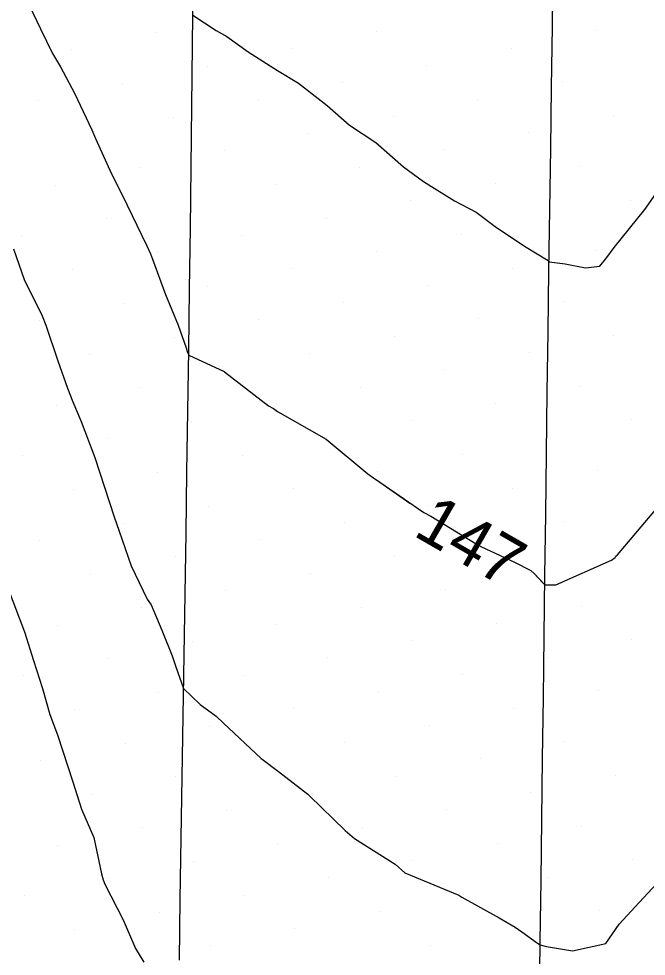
# Model space of a CAD drawing. Extents: x 2354170 to 2357230, y 866100 to 868290.
# Drawn here: x 2355336.43 to 2355362.17, y 867066.79 to 867105.21 of the extents above; entities that cross this region are included whole.
import ezdxf

# ---------------------------------------------------------------- set-up
doc = ezdxf.new("R2010")
doc.units = 0
for name, color, linetype in [('Default', 7, 'Continuous'), ('DTM Contours Minor', 7, 'Continuous'), ('Exist DTM Breakline', 7, 'Continuous'), ('Exist DTM Scan Elevation Point', 7, 'Continuous')]:
    doc.layers.add(name, color=color, linetype=linetype)

msp = doc.modelspace()

# ---------------------------------------------------------------- linework, layer by layer
at = {"layer": 'Default'}
for points in [[(2355336.84, 867105.793), (2355337.321, 867104.793), (2355337.822, 867103.779), (2355338.144, 867103.234), (2355338.724, 867102.159), (2355339.432, 867100.65), (2355339.585, 867100.298), (2355340.237, 867098.859), (2355340.675, 867097.997), (2355341.69, 867095.908), (2355341.833, 867095.576), (2355341.922, 867095.352), (2355342.45, 867093.914), (2355342.967, 867092.649), (2355343.295, 867091.725), (2355343.344, 867091.579), (2355343.401, 867091.425), (2355344.862, 867090.749), (2355344.87, 867090.745), (2355346.678, 867089.346), (2355346.873, 867089.243), (2355347.043, 867089.113), (2355349.038, 867087.984), (2355350.742, 867086.566), (2355350.982, 867086.391), (2355351.24, 867086.22), (2355352.477, 867085.363)], [(2355343.569, 867105.362), (2355344.524, 867104.724), (2355344.965, 867104.482), (2355345.844, 867103.857), (2355347.044, 867103.093), (2355347.911, 867102.568), (2355349.085, 867101.648), (2355350.002, 867100.848), (2355351.08, 867100.133), (2355352.217, 867099.14), (2355353.027, 867098.544), (2355354.304, 867097.752), (2355355.187, 867097.277), (2355356.02, 867096.661), (2355357.242, 867095.854), (2355358.15, 867095.299), (2355358.179, 867095.254), (2355358.835, 867095.159), (2355359.68, 867095.007), (2355360.262, 867095.073), (2355360.545, 867095.424), (2355360.847, 867095.84), (2355362.11, 867097.386), (2355363.109, 867098.807)], [(2355336.209, 867095.779), (2355336.648, 867094.52), (2355337.394, 867093.039), (2355337.54, 867092.658), (2355338.038, 867091.195), (2355338.429, 867090.073), (2355338.653, 867089.516), (2355338.995, 867088.698), (2355339.548, 867087.233), (2355340.35, 867084.804), (2355340.547, 867084.212), (2355341.041, 867082.786), (2355341.696, 867081.418), (2355341.866, 867081.194), (2355342.293, 867080.147), (2355342.723, 867079.105), (2355342.88, 867078.645), (2355343.187, 867077.769), (2355343.867, 867077.104), (2355344.527, 867076.634), (2355344.834, 867076.342), (2355346.376, 867074.899), (2355346.418, 867074.861), (2355347.079, 867074.357), (2355348.289, 867073.438), (2355348.361, 867073.369), (2355349.822, 867071.946), (2355350.2, 867071.617), (2355351.876, 867070.56), (2355352.261, 867070.202), (2355354.486, 867069.288), (2355354.608, 867069.218), (2355356.133, 867068.366), (2355356.787, 867067.987), (2355357.066, 867067.788), (2355357.712, 867067.322), (2355357.818, 867067.264), (2355358.071, 867067.189), (2355359.144, 867067.012), (2355360.503, 867067.314), (2355361.058, 867068.106), (2355361.872, 867068.988), (2355362.775, 867069.967)], [(2355357.659, 867082.379), (2355358.007, 867082.008), (2355358.463, 867082.005), (2355360.74, 867083.017), (2355360.889, 867083.134), (2355360.924, 867083.182), (2355360.982, 867083.239), (2355362.563, 867085.096)], [(2355336.083, 867081.632), (2355336.664, 867080.091), (2355337.041, 867078.913), (2355337.404, 867077.76), (2355337.707, 867076.695), (2355338.02, 867075.861), (2355338.647, 867073.94), (2355339.006, 867072.821), (2355339.512, 867071.65), (2355339.825, 867070.163), (2355339.899, 867069.925), (2355339.965, 867069.74), (2355340.711, 867068.287), (2355341.218, 867067.102), (2355341.556, 867066.547)]]:
    msp.add_lwpolyline(points, dxfattribs=at)
at = {"layer": 'DTM Contours Minor'}
msp.add_lwpolyline([(2355336.84, 867105.793), (2355337.321, 867104.793), (2355337.822, 867103.779), (2355338.144, 867103.234), (2355338.724, 867102.159), (2355339.432, 867100.65), (2355339.585, 867100.298), (2355340.237, 867098.859), (2355340.675, 867097.997), (2355341.69, 867095.908), (2355341.833, 867095.576), (2355341.922, 867095.352), (2355342.45, 867093.914), (2355342.967, 867092.649), (2355343.295, 867091.725), (2355343.344, 867091.579), (2355343.401, 867091.425), (2355344.862, 867090.749), (2355344.87, 867090.745), (2355346.678, 867089.346), (2355346.873, 867089.243), (2355347.043, 867089.113), (2355349.038, 867087.984), (2355350.742, 867086.566), (2355350.982, 867086.391), (2355351.24, 867086.22), (2355353.041, 867084.972), (2355353.328, 867084.829), (2355355.191, 867083.692), (2355355.385, 867083.585), (2355356.765, 867082.937), (2355357.432, 867082.602), (2355357.564, 867082.479), (2355358.007, 867082.008), (2355358.463, 867082.005), (2355360.74, 867083.017), (2355360.889, 867083.134), (2355360.924, 867083.182), (2355360.982, 867083.239), (2355362.563, 867085.096)], dxfattribs=at)
at = {"layer": 'Exist DTM Breakline'}
for points in [[(2355357.787, 867064.889), (2355357.819, 867067.389), (2355357.851, 867069.889), (2355357.884, 867072.389), (2355357.916, 867074.889), (2355357.948, 867077.388), (2355357.98, 867079.888), (2355358.012, 867082.388), (2355358.044, 867084.888), (2355358.077, 867087.388), (2355358.109, 867089.887), (2355358.141, 867092.387), (2355358.174, 867094.887), (2355358.21, 867097.387), (2355358.247, 867099.886), (2355358.284, 867102.386), (2355358.32, 867104.886), (2355358.354, 867107.386)], [(2355343.019, 867066.629), (2355343.056, 867069.129), (2355343.092, 867071.628), (2355343.129, 867074.128), (2355343.168, 867076.628), (2355343.209, 867079.128), (2355343.251, 867081.627), (2355343.292, 867084.127), (2355343.331, 867086.627), (2355343.368, 867089.126), (2355343.404, 867091.626), (2355343.44, 867094.126), (2355343.473, 867096.626), (2355343.5, 867099.125), (2355343.528, 867101.625), (2355343.556, 867104.125), (2355343.583, 867106.625)]]:
    msp.add_lwpolyline(points, dxfattribs=at)
at = {"layer": 'Exist DTM Scan Elevation Point'}
for p, q in [((2355342.076, 867104.646), (2355342.076, 867104.646)), ((2355351.089, 867104.677), (2355351.089, 867104.677)), ((2355360.103, 867104.709), (2355360.103, 867104.709)), ((2355338.611, 867103.94), (2355338.611, 867103.94)), ((2355347.625, 867103.972), (2355347.625, 867103.972)), ((2355356.639, 867104.003), (2355356.639, 867104.003)), ((2355344.161, 867103.266), (2355344.161, 867103.266)), ((2355353.174, 867103.298), (2355353.174, 867103.298)), ((2355340.696, 867102.561), (2355340.696, 867102.561)), ((2355349.71, 867102.592), (2355349.71, 867102.592)), ((2355358.724, 867102.624), (2355358.724, 867102.624)), ((2355355.259, 867101.918), (2355355.259, 867101.918)), ((2355337.232, 867101.855), (2355337.232, 867101.855)), ((2355346.246, 867101.887), (2355346.246, 867101.887)), ((2355342.781, 867101.181), (2355342.781, 867101.181)), ((2355351.795, 867101.213), (2355351.795, 867101.213)), ((2355360.809, 867101.244), (2355360.809, 867101.244)), ((2355339.317, 867100.476), (2355339.317, 867100.476)), ((2355348.331, 867100.507), (2355348.331, 867100.507)), ((2355357.344, 867100.539), (2355357.344, 867100.539)), ((2355344.866, 867099.802), (2355344.866, 867099.802)), ((2355353.88, 867099.833), (2355353.88, 867099.833)), ((2355341.402, 867099.096), (2355341.402, 867099.096)), ((2355350.416, 867099.128), (2355350.416, 867099.128)), ((2355359.429, 867099.159), (2355359.429, 867099.159)), ((2355337.937, 867098.391), (2355337.937, 867098.391)), ((2355346.951, 867098.422), (2355346.951, 867098.422)), ((2355355.965, 867098.454), (2355355.965, 867098.454)), ((2355352.5, 867097.748), (2355352.5, 867097.748)), ((2355361.514, 867097.78), (2355361.514, 867097.78)), ((2355340.022, 867097.011), (2355340.022, 867097.011)), ((2355349.036, 867097.043), (2355349.036, 867097.043)), ((2355358.05, 867097.074), (2355358.05, 867097.074)), ((2355336.558, 867096.306), (2355336.558, 867096.306)), ((2355345.572, 867096.337), (2355345.572, 867096.337)), ((2355354.585, 867096.369), (2355354.585, 867096.369)), ((2355342.107, 867095.632), (2355342.107, 867095.632)), ((2355351.121, 867095.663), (2355351.121, 867095.663)), ((2355360.135, 867095.695), (2355360.135, 867095.695)), ((2355338.643, 867094.926), (2355338.643, 867094.926)), ((2355347.657, 867094.958), (2355347.657, 867094.958)), ((2355356.67, 867094.989), (2355356.67, 867094.989)), ((2355344.192, 867094.252), (2355344.192, 867094.252)), ((2355353.206, 867094.284), (2355353.206, 867094.284)), ((2355340.728, 867093.547), (2355340.728, 867093.547)), ((2355349.742, 867093.578), (2355349.742, 867093.578)), ((2355358.755, 867093.61), (2355358.755, 867093.61)), ((2355337.263, 867092.841), (2355337.263, 867092.841)), ((2355346.277, 867092.873), (2355346.277, 867092.873)), ((2355355.291, 867092.905), (2355355.291, 867092.905)), ((2355342.813, 867092.167), (2355342.813, 867092.167)), ((2355351.827, 867092.199), (2355351.827, 867092.199)), ((2355360.84, 867092.231), (2355360.84, 867092.231)), ((2355339.348, 867091.462), (2355339.348, 867091.462)), ((2355348.362, 867091.493), (2355348.362, 867091.493)), ((2355357.376, 867091.525), (2355357.376, 867091.525)), ((2355344.898, 867090.788), (2355344.898, 867090.788)), ((2355353.912, 867090.82), (2355353.912, 867090.82)), ((2355341.433, 867090.082), (2355341.433, 867090.082)), ((2355350.447, 867090.114), (2355350.447, 867090.114)), ((2355359.461, 867090.146), (2355359.461, 867090.146)), ((2355337.969, 867089.377), (2355337.969, 867089.377)), ((2355346.983, 867089.408), (2355346.983, 867089.408)), ((2355355.997, 867089.44), (2355355.997, 867089.44)), ((2355343.518, 867088.703), (2355343.518, 867088.703)), ((2355352.532, 867088.735), (2355352.532, 867088.735)), ((2355361.546, 867088.766), (2355361.546, 867088.766)), ((2355340.054, 867087.997), (2355340.054, 867087.997)), ((2355349.068, 867088.029), (2355349.068, 867088.029)), ((2355345.603, 867087.323), (2355345.603, 867087.323)), ((2355354.617, 867087.355), (2355354.617, 867087.355)), ((2355336.59, 867087.292), (2355336.59, 867087.292)), ((2355342.139, 867086.618), (2355342.139, 867086.618)), ((2355351.153, 867086.65), (2355351.153, 867086.65)), ((2355360.167, 867086.681), (2355360.167, 867086.681)), ((2355338.675, 867085.912), (2355338.675, 867085.912)), ((2355347.688, 867085.944), (2355347.688, 867085.944)), ((2355356.702, 867085.976), (2355356.702, 867085.976)), ((2355344.224, 867085.238), (2355344.224, 867085.238)), ((2355353.238, 867085.27), (2355353.238, 867085.27)), ((2355340.759, 867084.533), (2355340.759, 867084.533)), ((2355349.773, 867084.565), (2355349.773, 867084.565)), ((2355358.787, 867084.596), (2355358.787, 867084.596)), ((2355355.323, 867083.891), (2355355.323, 867083.891)), ((2355337.295, 867083.827), (2355337.295, 867083.827)), ((2355346.309, 867083.859), (2355346.309, 867083.859)), ((2355342.844, 867083.153), (2355342.844, 867083.153)), ((2355351.858, 867083.185), (2355351.858, 867083.185)), ((2355360.872, 867083.217), (2355360.872, 867083.217)), ((2355339.38, 867082.448), (2355339.38, 867082.448)), ((2355348.394, 867082.48), (2355348.394, 867082.48)), ((2355357.408, 867082.511), (2355357.408, 867082.511)), ((2355344.929, 867081.774), (2355344.929, 867081.774)), ((2355353.943, 867081.806), (2355353.943, 867081.806)), ((2355341.465, 867081.068), (2355341.465, 867081.068)), ((2355350.479, 867081.1), (2355350.479, 867081.1)), ((2355359.493, 867081.132), (2355359.493, 867081.132)), ((2355356.028, 867080.426), (2355356.028, 867080.426)), ((2355338.001, 867080.363), (2355338.001, 867080.363)), ((2355347.014, 867080.395), (2355347.014, 867080.395)), ((2355343.55, 867079.689), (2355343.55, 867079.689)), ((2355352.564, 867079.721), (2355352.564, 867079.721)), ((2355361.578, 867079.752), (2355361.578, 867079.752)), ((2355340.086, 867078.983), (2355340.086, 867078.983)), ((2355349.099, 867079.015), (2355349.099, 867079.015)), ((2355358.113, 867079.047), (2355358.113, 867079.047)), ((2355336.621, 867078.278), (2355336.621, 867078.278)), ((2355345.635, 867078.31), (2355345.635, 867078.31)), ((2355354.649, 867078.341), (2355354.649, 867078.341)), ((2355342.171, 867077.604), (2355342.171, 867077.604)), ((2355351.184, 867077.636), (2355351.184, 867077.636)), ((2355360.198, 867077.667), (2355360.198, 867077.667)), ((2355356.734, 867076.962), (2355356.734, 867076.962)), ((2355338.706, 867076.898), (2355338.706, 867076.898)), ((2355347.72, 867076.93), (2355347.72, 867076.93)), ((2355344.256, 867076.225), (2355344.256, 867076.225)), ((2355353.269, 867076.256), (2355353.269, 867076.256)), ((2355340.791, 867075.519), (2355340.791, 867075.519)), ((2355349.805, 867075.551), (2355349.805, 867075.551)), ((2355358.819, 867075.582), (2355358.819, 867075.582)), ((2355337.327, 867074.814), (2355337.327, 867074.814)), ((2355346.341, 867074.845), (2355346.341, 867074.845)), ((2355355.354, 867074.877), (2355355.354, 867074.877)), ((2355342.876, 867074.14), (2355342.876, 867074.14)), ((2355351.89, 867074.171), (2355351.89, 867074.171)), ((2355360.904, 867074.203), (2355360.904, 867074.203)), ((2355357.439, 867073.497), (2355357.439, 867073.497)), ((2355339.412, 867073.434), (2355339.412, 867073.434)), ((2355348.426, 867073.466), (2355348.426, 867073.466)), ((2355344.961, 867072.76), (2355344.961, 867072.76)), ((2355353.975, 867072.792), (2355353.975, 867072.792)), ((2355341.497, 867072.055), (2355341.497, 867072.055)), ((2355350.511, 867072.086), (2355350.511, 867072.086)), ((2355359.524, 867072.118), (2355359.524, 867072.118)), ((2355338.032, 867071.349), (2355338.032, 867071.349)), ((2355347.046, 867071.381), (2355347.046, 867071.381)), ((2355356.06, 867071.412), (2355356.06, 867071.412)), ((2355343.582, 867070.675), (2355343.582, 867070.675)), ((2355352.596, 867070.707), (2355352.596, 867070.707)), ((2355361.609, 867070.739), (2355361.609, 867070.739)), ((2355358.145, 867070.033), (2355358.145, 867070.033)), ((2355340.117, 867069.97), (2355340.117, 867069.97)), ((2355349.131, 867070.001), (2355349.131, 867070.001)), ((2355336.653, 867069.264), (2355336.653, 867069.264)), ((2355345.667, 867069.296), (2355345.667, 867069.296)), ((2355354.681, 867069.327), (2355354.681, 867069.327)), ((2355342.202, 867068.59), (2355342.202, 867068.59)), ((2355351.216, 867068.622), (2355351.216, 867068.622)), ((2355360.23, 867068.654), (2355360.23, 867068.654)), ((2355338.738, 867067.885), (2355338.738, 867067.885)), ((2355347.752, 867067.916), (2355347.752, 867067.916)), ((2355356.766, 867067.948), (2355356.766, 867067.948)), ((2355344.287, 867067.211), (2355344.287, 867067.211)), ((2355353.301, 867067.242), (2355353.301, 867067.242))]:
    msp.add_line(p, q, dxfattribs=at)

# ---------------------------------------------------------------- texts
at = {"layer": 'Default'}
msp.add_text('147', height=2, rotation=330.0621, dxfattribs=at).set_placement((2355352.558, 867084.059))

doc.saveas('drawing.dxf')
